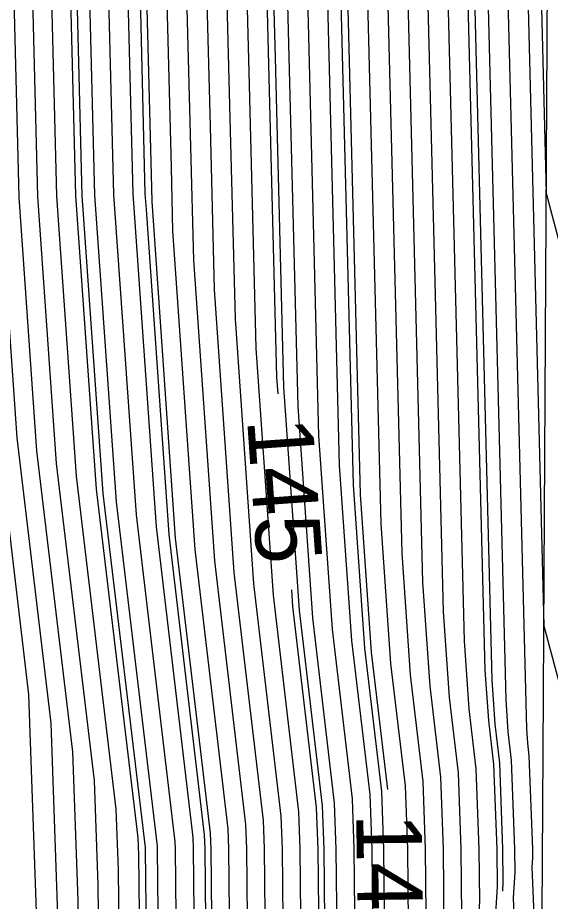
# Model space of a CAD drawing. Extents: x 2354170 to 2357230, y 866100 to 868290.
# Drawn here: x 2355316.04 to 2355332.31, y 867188.41 to 867215.38 of the extents above; entities that cross this region are included whole.
import ezdxf

# ---------------------------------------------------------------- set-up
doc = ezdxf.new("R2010")
doc.units = 0
for name, color, linetype in [('Default', 7, 'Continuous'), ('DTM Contours Major', 7, 'Continuous'), ('DTM Contours Minor', 7, 'Continuous'), ('Exist DTM QL2 LIDAR Elevation Point', 7, 'Continuous'), ('PH Exist DTM Breakline', 7, 'Continuous')]:
    doc.layers.add(name, color=color, linetype=linetype)

msp = doc.modelspace()

# ---------------------------------------------------------------- linework, layer by layer
at = {"layer": 'Default'}
for points in [[(2355321.095, 867291.446), (2355321.686, 867284.263), (2355322.206, 867280.687), (2355323.31, 867274.229), (2355324.307, 867266.011), (2355324.164, 867259.653), (2355324.859, 867253.686), (2355325.274, 867248.439), (2355325.417, 867235.218), (2355326.137, 867229.585), (2355326.211, 867226.431), (2355325.974, 867221.45), (2355326.104, 867216.47), (2355326.502, 867200.83), (2355326.838, 867196.019), (2355327.334, 867191.821)], [(2355316.661, 867142.147), (2355315.787, 867149.576), (2355316.932, 867157.418), (2355316.702, 867164.389), (2355316.203, 867172.345), (2355316.732, 867179.687), (2355316.724, 867179.919), (2355316.635, 867187.521), (2355316.384, 867194.723), (2355315.402, 867202.948), (2355314.911, 867209.871), (2355314.751, 867216.366), (2355314.189, 867226.152), (2355314.517, 867232.359), (2355313.644, 867238.739), (2355313.634, 867238.918), (2355313.248, 867244.611), (2355312.507, 867257.489), (2355311.961, 867263.379), (2355312.061, 867268.739), (2355311.297, 867273.574), (2355310.188, 867287.632)], [(2355310.819, 867287.141), (2355311.856, 867273.989), (2355312.67, 867268.837), (2355312.564, 867263.126), (2355313.145, 867256.85), (2355313.823, 867245.073), (2355314.233, 867239.021), (2355314.242, 867238.859), (2355315.17, 867232.079), (2355314.821, 867225.481), (2355315.322, 867216.765), (2355315.491, 867209.887), (2355316.011, 867202.557), (2355317.051, 867193.848), (2355317.255, 867187.984), (2355317.35, 867179.937), (2355317.356, 867179.749), (2355316.796, 867171.978), (2355317.324, 867163.557), (2355317.51, 867157.911), (2355316.301, 867149.63), (2355317.225, 867141.784)], [(2355318.352, 867141.058), (2355317.33, 867149.737), (2355318.668, 867158.898), (2355318.569, 867161.892), (2355317.982, 867171.245), (2355318.604, 867179.875), (2355318.601, 867179.973), (2355318.496, 867188.91), (2355318.385, 867192.098), (2355317.23, 867201.775), (2355316.652, 867209.92), (2355316.463, 867217.562), (2355316.086, 867224.139), (2355316.475, 867231.518), (2355315.438, 867239.1), (2355315.431, 867239.228), (2355314.973, 867245.996), (2355314.421, 867255.573), (2355313.768, 867262.62), (2355313.887, 867269.033), (2355312.974, 867274.818), (2355312.079, 867286.16)], [(2355318.915, 867140.695), (2355317.845, 867149.79), (2355319.246, 867159.391), (2355319.191, 867161.06), (2355318.576, 867170.878), (2355319.229, 867179.938), (2355319.227, 867179.991), (2355319.117, 867189.372), (2355319.052, 867191.223), (2355317.839, 867201.384), (2355317.232, 867209.936), (2355317.034, 867217.96), (2355316.718, 867223.468), (2355317.128, 867231.237), (2355316.036, 867239.221), (2355316.03, 867239.332), (2355315.547, 867246.458), (2355315.059, 867254.934), (2355314.371, 867262.367), (2355314.496, 867269.131), (2355313.533, 867275.233), (2355312.71, 867285.669)], [(2355322.849, 867280.881), (2355323.865, 867274.931), (2355325.029, 867265.344), (2355324.899, 867259.59), (2355325.528, 867254.189), (2355325.904, 867249.44), (2355326.064, 867234.648), (2355326.716, 867229.545), (2355326.798, 867226.094), (2355326.583, 867221.596), (2355326.7, 867217.098), (2355327.137, 867199.936), (2355327.435, 867195.672), (2355327.876, 867191.934), (2355327.947, 867190.004), (2355327.981, 867186.619), (2355327.757, 867182.863), (2355328.589, 867162.783), (2355328.771, 867160.009), (2355328.861, 867156.965), (2355328.346, 867154.172), (2355328.763, 867151.759), (2355329.518, 867128.639)], [(2355323.491, 867281.075), (2355324.421, 867275.633), (2355325.75, 867264.678), (2355325.634, 867259.527), (2355326.197, 867254.692), (2355326.534, 867250.442), (2355326.711, 867234.078), (2355327.295, 867229.504), (2355327.384, 867225.757), (2355327.193, 867221.742), (2355327.297, 867217.727), (2355327.772, 867199.042), (2355328.032, 867195.324), (2355328.417, 867192.065), (2355328.492, 867190.003), (2355328.522, 867187.065), (2355328.327, 867183.805), (2355329.22, 867162.253), (2355329.368, 867160.009), (2355329.464, 867156.758), (2355329.051, 867154.522), (2355329.386, 867152.592), (2355330.194, 867127.834)], [(2355321.564, 867280.494), (2355322.754, 867273.527), (2355323.585, 867266.678), (2355323.429, 867259.717), (2355324.189, 867253.182), (2355324.645, 867247.437), (2355324.77, 867235.788), (2355325.557, 867229.625), (2355325.625, 867226.767), (2355325.365, 867221.304), (2355325.507, 867215.841), (2355325.867, 867201.724), (2355326.241, 867196.367), (2355326.795, 867191.671), (2355326.856, 867190.005), (2355326.9, 867185.726), (2355326.616, 867180.979), (2355327.326, 867163.843), (2355327.578, 867160.009), (2355327.656, 867157.379), (2355326.934, 867153.47), (2355327.518, 867150.095), (2355328.166, 867130.25)], [(2355323.996, 867203.903), (2355323.961, 867204.405), (2355323.718, 867213.956), (2355323.538, 867220.867), (2355323.867, 867227.778), (2355323.82, 867229.746), (2355322.83, 867237.497), (2355322.755, 867244.433), (2355322.181, 867251.673), (2355321.223, 867259.906), (2355321.42, 867268.678), (2355321.088, 867271.42), (2355319.975, 867277.932), (2355319.681, 867279.795), (2355319.643, 867280.272)], [(2355320.279, 867280.106), (2355321.643, 867272.122), (2355322.142, 867268.012), (2355321.958, 867259.843), (2355322.851, 867252.176), (2355323.385, 867245.435), (2355323.477, 867236.927), (2355324.399, 867229.706), (2355324.453, 867227.441), (2355324.147, 867221.012), (2355324.314, 867214.584), (2355324.596, 867203.512), (2355325.047, 867197.062), (2355325.714, 867191.408), (2355325.765, 867190.006), (2355325.818, 867184.834), (2355325.475, 867179.095), (2355326.063, 867164.903), (2355326.384, 867160.01), (2355326.45, 867157.792), (2355325.522, 867152.769), (2355326.273, 867148.431), (2355326.814, 867131.861)], [(2355320.922, 867280.3), (2355322.199, 867272.824), (2355322.864, 867267.345), (2355322.693, 867259.78), (2355323.52, 867252.679), (2355324.015, 867246.436), (2355324.123, 867236.358), (2355324.978, 867229.665), (2355325.039, 867227.104), (2355324.756, 867221.158), (2355324.911, 867215.213), (2355325.231, 867202.618), (2355325.644, 867196.714), (2355326.255, 867191.54), (2355326.311, 867190.006), (2355326.359, 867185.28), (2355326.045, 867180.037), (2355326.694, 867164.373), (2355326.981, 867160.01), (2355327.053, 867157.585), (2355326.228, 867153.119), (2355326.896, 867149.263), (2355327.49, 867131.056)], [(2355325.463, 867133.472), (2355325.029, 867146.767), (2355324.111, 867152.067), (2355325.244, 867158.205), (2355325.191, 867160.01), (2355324.8, 867165.963), (2355324.334, 867177.211), (2355324.736, 867183.941), (2355324.674, 867190.007), (2355324.633, 867191.145), (2355323.852, 867197.757), (2355323.325, 867205.299), (2355323.121, 867213.327), (2355322.929, 867220.721), (2355323.281, 867228.114), (2355323.241, 867229.786), (2355322.183, 867238.067), (2355322.125, 867243.432), (2355321.512, 867251.169), (2355320.487, 867259.97), (2355320.699, 867269.345), (2355320.532, 867270.718), (2355319.975, 867273.978), (2355319.122, 867279.381)], [(2355323.161, 867144.271), (2355321.993, 867151.015), (2355323.436, 867158.826), (2355323.401, 867160.011), (2355322.906, 867167.553), (2355322.622, 867174.385), (2355323.114, 867182.603), (2355323.038, 867190.009), (2355323.011, 867190.751), (2355322.061, 867198.799), (2355321.419, 867207.981), (2355321.331, 867211.442), (2355321.101, 867220.283), (2355321.522, 867229.124), (2355321.504, 867229.907), (2355320.243, 867239.777), (2355320.236, 867240.428), (2355319.975, 867243.717), (2355319.571, 867249.689), (2355319.526, 867250.463), (2355318.588, 867260.596), (2355318.759, 867269.818), (2355317.445, 867278.136)], [(2355322.539, 867143.439), (2355321.287, 867150.664), (2355322.833, 867159.032), (2355322.804, 867160.011), (2355322.274, 867168.083), (2355322.052, 867173.442), (2355322.573, 867182.156), (2355322.493, 867190.01), (2355322.471, 867190.62), (2355321.464, 867199.147), (2355320.784, 867208.875), (2355320.735, 867210.814), (2355320.492, 867220.137), (2355320.936, 867229.461), (2355320.925, 867229.947), (2355319.975, 867237.38), (2355319.625, 867239.943), (2355319.624, 867239.953), (2355318.996, 867249.227), (2355318.888, 867251.102), (2355317.985, 867260.849), (2355318.15, 867269.72), (2355316.886, 867277.722)], [(2355326.087, 867277.74), (2355327.915, 867262.677), (2355327.84, 867259.337), (2355328.205, 867256.202), (2355328.424, 867253.446), (2355328.651, 867232.368), (2355329.032, 867229.384), (2355329.142, 867224.747), (2355329.02, 867222.18), (2355329.087, 867219.612), (2355329.678, 867196.361), (2355329.824, 867194.282), (2355330.039, 867192.46), (2355330.128, 867190.001), (2355330.145, 867188.404), (2355330.039, 867186.632), (2355331.115, 867160.663), (2355331.158, 867160.008), (2355331.273, 867156.138), (2355331.169, 867155.574), (2355331.253, 867155.088), (2355331.825, 867137.57)], [(2355315.768, 867276.892), (2355316.932, 867269.524), (2355316.78, 867261.355), (2355317.612, 867252.379), (2355317.846, 867248.304), (2355318.426, 867239.746), (2355318.429, 867239.702), (2355319.74, 867230.114), (2355319.247, 867220.785), (2355319.318, 867219.554), (2355319.554, 867210.001), (2355319.975, 867204.058), (2355320.27, 867199.841), (2355321.39, 867190.357), (2355321.402, 867190.011), (2355321.492, 867181.264), (2355320.911, 867171.558), (2355321.011, 867169.143), (2355321.61, 867160.012), (2355321.627, 867159.446), (2355319.975, 867150.5), (2355319.903, 867150.005), (2355319.975, 867149.39), (2355321.294, 867141.775)], [(2355325.532, 867277.037), (2355327.194, 867263.344), (2355327.105, 867259.4), (2355327.536, 867255.699), (2355327.794, 867252.444), (2355328.004, 867232.938), (2355328.453, 867229.424), (2355328.556, 867225.084), (2355328.411, 867222.034), (2355328.49, 867218.984), (2355329.043, 867197.255), (2355329.226, 867194.629), (2355329.498, 867192.328), (2355329.583, 867190.002), (2355329.604, 867187.958), (2355329.468, 867185.69), (2355330.483, 867161.193), (2355330.561, 867160.008), (2355330.67, 867156.345), (2355330.463, 867155.224), (2355330.631, 867154.256), (2355331.545, 867126.222)], [(2355325.018, 867275.994), (2355326.472, 867264.011), (2355326.37, 867259.464), (2355326.867, 867255.195), (2355327.164, 867251.443), (2355327.357, 867233.508), (2355327.874, 867229.464), (2355327.97, 867225.421), (2355327.802, 867221.888), (2355327.894, 867218.355), (2355328.408, 867198.148), (2355328.629, 867194.977), (2355328.958, 867192.197), (2355329.037, 867190.002), (2355329.063, 867187.511), (2355328.898, 867184.748), (2355329.251, 867176.211)], [(2355327.53, 867271.132), (2355328.637, 867262.01), (2355328.576, 867259.274), (2355328.875, 867256.705), (2355329.054, 867254.447), (2355329.298, 867231.798), (2355329.611, 867229.343), (2355329.728, 867224.41), (2355329.629, 867222.326), (2355329.683, 867220.241), (2355330.314, 867195.467), (2355330.421, 867193.934), (2355330.579, 867192.591), (2355330.674, 867190), (2355330.685, 867188.85), (2355330.609, 867187.574), (2355331.284, 867171.289)], [(2355330.943, 867257.451), (2355331.238, 867230.088), (2355331.349, 867229.223), (2355331.487, 867223.4), (2355331.456, 867222.763), (2355331.473, 867222.126), (2355332.117, 867196.823), (2355332.53, 867195.266), (2355332.651, 867194.794), (2355332.877, 867193.938), (2355333.491, 867191.789), (2355334.019, 867190.386), (2355334.922, 867186.795)], [(2355330.313, 867256.45), (2355330.591, 867230.658), (2355330.77, 867229.263), (2355330.901, 867223.737), (2355330.847, 867222.617), (2355330.876, 867221.498), (2355331.584, 867193.679), (2355331.615, 867193.239), (2355331.66, 867192.854), (2355331.764, 867189.999), (2355331.767, 867189.743), (2355331.75, 867189.458), (2355332.033, 867182.634)], [(2355329.683, 867255.448), (2355329.945, 867231.228), (2355330.19, 867229.303), (2355330.314, 867224.074), (2355330.238, 867222.471), (2355330.28, 867220.869), (2355330.949, 867194.573), (2355331.018, 867193.587), (2355331.12, 867192.723), (2355331.219, 867190), (2355331.226, 867189.296), (2355331.18, 867188.516), (2355331.955, 867169.806)], [(2355314.15, 867249.839), (2355314.398, 867245.534), (2355314.832, 867239.125), (2355314.84, 867238.98), (2355315.823, 867231.798), (2355315.454, 867224.81), (2355315.893, 867217.163), (2355316.072, 867209.903), (2355316.62, 867202.166), (2355317.718, 867192.973), (2355317.876, 867188.447), (2355317.975, 867179.955), (2355317.98, 867179.812), (2355317.389, 867171.611), (2355317.947, 867162.725), (2355318.089, 867158.405), (2355316.887, 867150.169)], [(2355323.59, 867146.224), (2355322.699, 867151.366), (2355324.039, 867158.619), (2355323.997, 867160.011), (2355323.537, 867167.023), (2355323.193, 867175.327), (2355323.655, 867183.049), (2355323.584, 867190.009), (2355323.552, 867190.882), (2355322.658, 867198.452), (2355322.055, 867207.087), (2355321.928, 867212.07), (2355321.71, 867220.429), (2355322.108, 867228.788), (2355322.083, 867229.867), (2355320.89, 867239.207), (2355320.866, 867241.429), (2355320.518, 867245.809)], [(2355319.975, 867140.539), (2355318.874, 867149.898), (2355319.975, 867157.441), (2355320.422, 867159.859), (2355320.417, 867160.012), (2355319.975, 867166.747), (2355319.762, 867170.144), (2355319.975, 867173.101), (2355320.41, 867180.371), (2355320.311, 867190.012), (2355320.308, 867190.094), (2355319.975, 867192.917), (2355319.057, 867200.602), (2355318.393, 867209.969), (2355318.176, 867218.757), (2355317.983, 867222.127), (2355318.434, 867230.676), (2355317.232, 867239.461)], [(2355320.672, 867140.943), (2355319.975, 867144.964), (2355319.388, 867149.951), (2355319.975, 867153.971), (2355321.024, 867159.653), (2355321.014, 867160.012), (2355320.38, 867169.673), (2355320.341, 867170.616), (2355320.951, 867180.818), (2355320.857, 867190.012), (2355320.849, 867190.225), (2355319.975, 867197.627), (2355319.666, 867200.211), (2355318.973, 867209.985), (2355318.747, 867219.156), (2355318.615, 867221.456), (2355319.087, 867230.395), (2355317.83, 867239.582)], [(2355324.787, 867134.278), (2355324.406, 867145.935), (2355323.405, 867151.717), (2355324.642, 867158.412), (2355324.594, 867160.011), (2355324.169, 867166.493), (2355323.763, 867176.269), (2355324.196, 867183.495), (2355324.129, 867190.008), (2355324.092, 867191.014), (2355323.255, 867198.104), (2355322.69, 867206.193), (2355322.525, 867212.699), (2355322.32, 867220.575), (2355322.694, 867228.451), (2355322.662, 867229.826), (2355321.536, 867238.637)], [(2355319.157, 867133.385), (2355319.495, 867139.815), (2355319.479, 867140.332), (2355318.359, 867149.844), (2355319.825, 867159.885), (2355319.814, 867160.228), (2355319.169, 867170.511), (2355319.853, 867180), (2355319.852, 867180.009), (2355319.737, 867189.835), (2355319.719, 867190.348), (2355318.448, 867200.993), (2355317.813, 867209.952), (2355317.605, 867218.359), (2355317.35, 867222.798), (2355317.781, 867230.956), (2355317.499, 867233.02)], [(2355321.656, 867131.6), (2355322.083, 867137.5), (2355321.916, 867142.607), (2355320.582, 867150.314), (2355322.23, 867159.239), (2355322.207, 867160.012), (2355321.643, 867168.613), (2355321.482, 867172.5), (2355322.032, 867181.71), (2355321.948, 867190.011), (2355321.93, 867190.488), (2355320.867, 867199.494), (2355320.149, 867209.768), (2355320.138, 867210.185), (2355319.975, 867216.457), (2355319.889, 867219.953), (2355319.88, 867220.114), (2355319.975, 867221.923), (2355320.35, 867229.798), (2355320.345, 867229.988), (2355320.195, 867231.165)], [(2355327.491, 867098.287), (2355327.412, 867099.843), (2355326.88, 867118.434), (2355326.054, 867122.272), (2355325.828, 867127.225), (2355325.801, 867128.001), (2355326.138, 867132.667), (2355325.651, 867147.599), (2355324.816, 867152.418), (2355325.847, 867157.999), (2355325.787, 867160.01), (2355325.432, 867165.433), (2355324.904, 867178.153), (2355325.277, 867184.388), (2355325.22, 867190.007), (2355325.174, 867191.277), (2355324.449, 867197.409), (2355324.414, 867197.918)]]:
    msp.add_lwpolyline(points, dxfattribs=at)
at = {"layer": 'DTM Contours Major'}
msp.add_lwpolyline([(2355327.144, 867116.348), (2355327.077, 867118.674), (2355326.285, 867122.358), (2355326.068, 867127.111), (2355326.04, 867127.918), (2355326.364, 867132.398), (2355325.859, 867147.877), (2355325.052, 867152.535), (2355326.048, 867157.93), (2355325.986, 867160.01), (2355325.642, 867165.256), (2355325.095, 867178.467), (2355325.457, 867184.536), (2355325.402, 867190.007), (2355325.354, 867191.321), (2355324.648, 867197.293), (2355324.172, 867204.107), (2355323.917, 867214.165), (2355323.869, 867215.979)], dxfattribs=at)
at = {"layer": 'DTM Contours Minor'}
for points in [[(2355311.449, 867286.65), (2355312.415, 867274.403), (2355313.279, 867268.935), (2355313.166, 867262.873), (2355313.783, 867256.212), (2355314.398, 867245.534), (2355314.832, 867239.125), (2355314.84, 867238.98), (2355315.823, 867231.798), (2355315.454, 867224.81), (2355315.893, 867217.163), (2355316.072, 867209.903), (2355316.62, 867202.166), (2355317.718, 867192.973), (2355317.876, 867188.447), (2355317.904, 867186.04)], [(2355324.133, 867281.269), (2355324.976, 867276.335), (2355326.472, 867264.011), (2355326.37, 867259.464), (2355326.867, 867255.195), (2355327.164, 867251.443), (2355327.357, 867233.508), (2355327.874, 867229.464), (2355327.97, 867225.421), (2355327.802, 867221.888), (2355327.894, 867218.355), (2355328.408, 867198.148), (2355328.629, 867194.977), (2355328.958, 867192.197), (2355329.037, 867190.002), (2355329.063, 867187.511), (2355328.898, 867184.748), (2355329.852, 867161.723), (2355329.964, 867160.008), (2355330.067, 867156.552), (2355329.757, 867154.873), (2355330.008, 867153.424), (2355330.87, 867127.028)], [(2355324.111, 867135.083), (2355323.784, 867145.103), (2355322.699, 867151.366), (2355324.039, 867158.619), (2355323.997, 867160.011), (2355323.537, 867167.023), (2355323.193, 867175.327), (2355323.655, 867183.049), (2355323.584, 867190.009), (2355323.552, 867190.882), (2355322.658, 867198.452), (2355322.055, 867207.087), (2355321.928, 867212.07), (2355321.71, 867220.429), (2355322.108, 867228.788), (2355322.083, 867229.867), (2355320.89, 867239.207), (2355320.866, 867241.429), (2355320.173, 867250.163), (2355319.975, 867251.867), (2355319.19, 867260.343), (2355319.368, 867269.916), (2355318.004, 867278.551)], [(2355326.828, 867278.676), (2355328.878, 867261.788), (2355328.821, 867259.253), (2355329.098, 867256.873), (2355329.263, 867254.781), (2355329.513, 867231.608), (2355329.804, 867229.33), (2355329.924, 867224.298), (2355329.832, 867222.374), (2355329.882, 867220.45), (2355330.525, 867195.169), (2355330.62, 867193.819), (2355330.759, 867192.635), (2355330.855, 867190), (2355330.866, 867188.999), (2355330.849, 867188.725)], [(2355321.844, 867182.367), (2355321.766, 867190.011), (2355321.75, 867190.444), (2355320.668, 867199.61), (2355319.975, 867209.524), (2355319.94, 867210.012), (2355319.699, 867219.82), (2355319.669, 867220.338), (2355319.975, 867226.14), (2355320.155, 867229.91), (2355320.152, 867230.001), (2355319.975, 867231.389), (2355318.827, 867239.782), (2355318.825, 867239.815), (2355318.23, 867248.612), (2355318.037, 867251.953), (2355317.182, 867261.187), (2355317.338, 867269.589), (2355316.141, 867277.169)], [(2355331.406, 867254.143), (2355331.669, 867229.708), (2355331.735, 867229.196), (2355331.877, 867223.176), (2355331.862, 867222.861), (2355331.871, 867222.545), (2355332.189, 867210.025), (2355334.014, 867203.149), (2355334.551, 867201.063), (2355334.992, 867199.387), (2355335.465, 867198.748), (2355336.143, 867197.005), (2355336.644, 867196.115), (2355336.873, 867195.593), (2355337.404, 867194.667), (2355337.955, 867193.566), (2355338.742, 867191.881), (2355339.174, 867190.876), (2355339.476, 867190.299), (2355340.091, 867189.032), (2355340.471, 867188.307)], [(2355319.666, 867140.211), (2355318.531, 867149.862), (2355319.975, 867159.755), (2355320.02, 867159.997), (2355320.019, 867160.012), (2355319.975, 867160.686), (2355319.366, 867170.389), (2355319.975, 867178.832), (2355320.049, 867180.074), (2355319.975, 867187.345), (2355319.944, 867189.99), (2355319.942, 867190.056), (2355318.651, 867200.863), (2355318.006, 867209.958), (2355317.796, 867218.492), (2355317.561, 867222.574), (2355317.999, 867230.863), (2355316.834, 867239.381)], [(2355325.602, 867232.271), (2355325.944, 867229.598), (2355326.016, 867226.543), (2355325.771, 867221.402), (2355325.905, 867216.26), (2355326.29, 867201.128), (2355326.639, 867196.135), (2355327.156, 867191.759), (2355327.22, 867190.004), (2355327.26, 867186.024), (2355326.996, 867181.607), (2355327.747, 867163.49), (2355327.975, 867160.009), (2355328.058, 867157.241), (2355327.404, 867153.704), (2355327.933, 867150.65), (2355328.617, 867129.713)]]:
    msp.add_lwpolyline(points, dxfattribs=at)
at = {"layer": 'Exist DTM QL2 LIDAR Elevation Point'}
for p, q in [((2355319.975, 867210.013), (2355319.975, 867210.013)), ((2355319.975, 867200.013), (2355319.975, 867200.013)), ((2355319.975, 867190.013), (2355319.975, 867190.013))]:
    msp.add_line(p, q, dxfattribs=at)
at = {"layer": 'PH Exist DTM Breakline'}
msp.add_lwpolyline([(2355331.788, 867125.933), (2355331.895, 867160.008), (2355332.095, 867192.96), (2355332.294, 867229.157), (2355331.909, 867258.987), (2355330.369, 867283.152), (2355328.116, 867300.229), (2355326.882, 867312.866), (2355326.195, 867321.329), (2355324.13, 867330.223), (2355321.362, 867341.792), (2355317.99, 867347.937), (2355314.379, 867355.251), (2355307.342, 867366.532), (2355301.326, 867373.683), (2355295.488, 867379.25), (2355288.031, 867384.762), (2355286.14, 867386.551), (2355286.514, 867387.031), (2355286.635, 867388.655), (2355285.418, 867389.374), (2355282.861, 867389.676), (2355280.46, 867391.235)], dxfattribs=at)

# ---------------------------------------------------------------- texts
at = {"layer": 'Default'}
for s, rotation, p in [('145', 273.9968, (2355323.049, 867203.111)), ('146', 270.8211, (2355326.381, 867191.083))]:
    msp.add_text(s, height=2, rotation=rotation, dxfattribs=at).set_placement(p)

doc.saveas('drawing.dxf')
